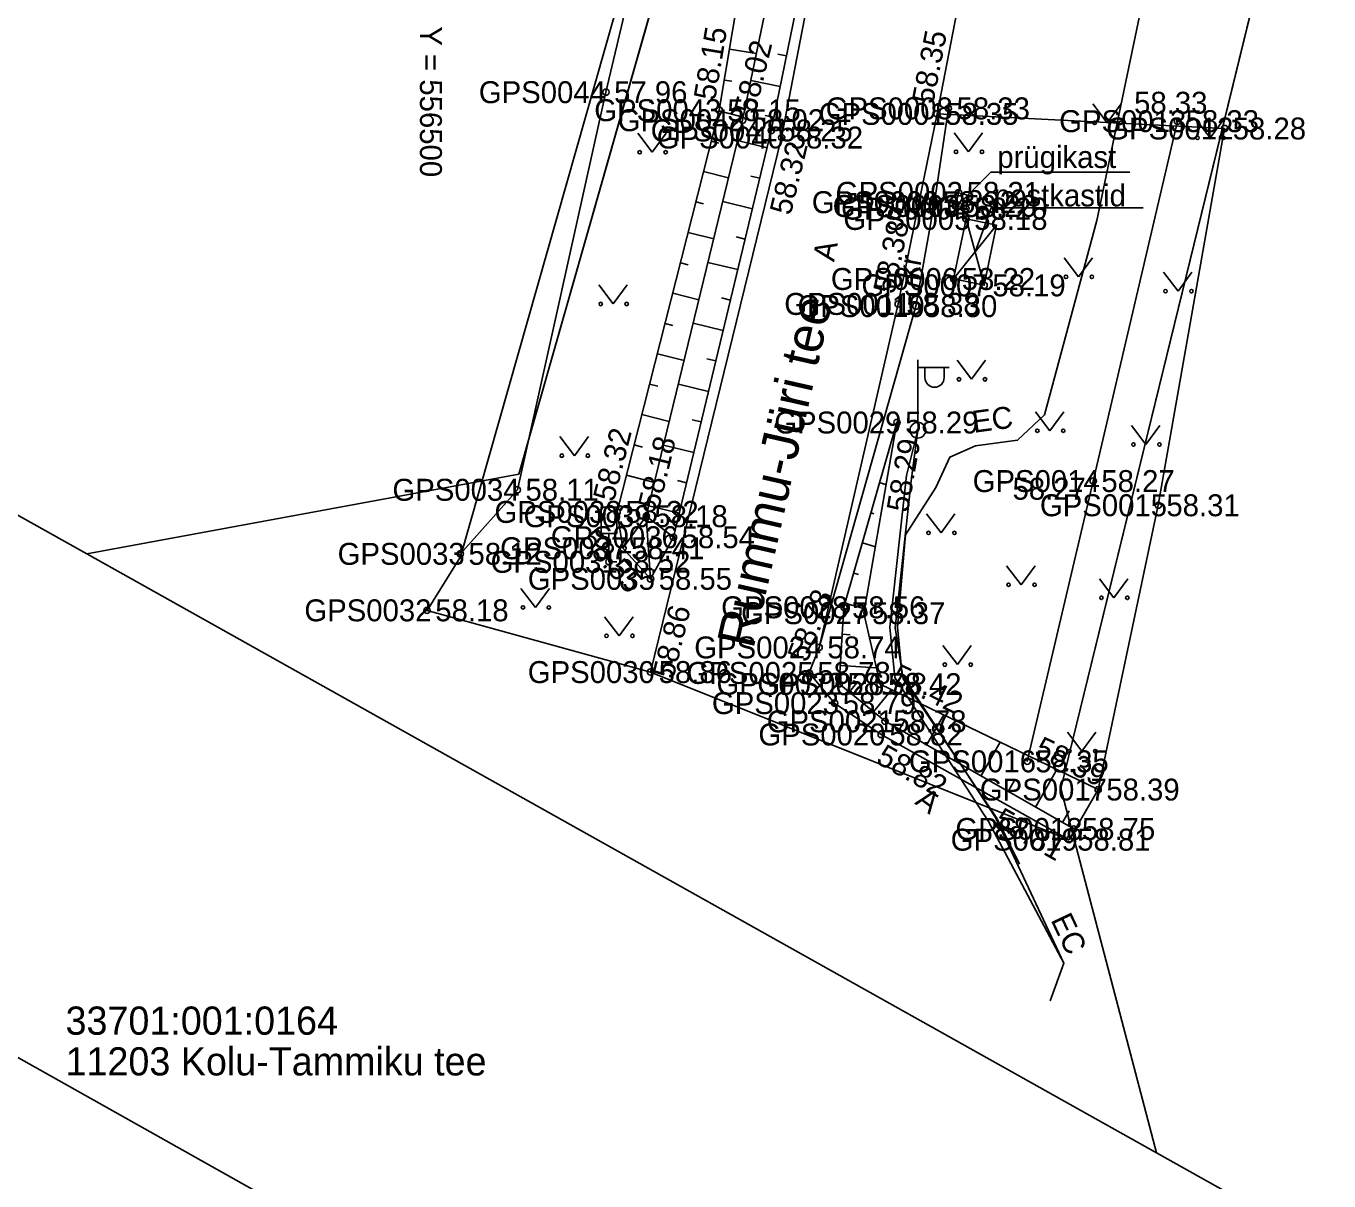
# Model space of a CAD drawing. Extents: x 551623 to 559850, y 6561220 to 6567135.
# Drawn here: x 556487.12 to 556528.73, y 6562261.02 to 6562297.89 of the extents above; entities that cross this region are included whole.
import ezdxf

# ---------------------------------------------------------------- set-up
doc = ezdxf.new("R2010")
doc.units = 0
for name, color, linetype in [('HALJASTUS', 7, 'Continuous'), ('HOONE', 7, 'Continuous'), ('HOONEDET', 7, 'Continuous'), ('KOORDPUNKT', 7, 'Continuous'), ('KORGUS-EH2000', 7, 'Continuous'), ('LIIKLUS', 7, 'Continuous'), ('MOOTKORG-EH2000', 7, 'Continuous'), ('MOOTMPUNKT', 7, 'Continuous'), ('MOOTNR', 7, 'Continuous'), ('MOOTPIIR', 7, 'Continuous'), ('MPKAABEL', 7, 'Continuous'), ('PIIR', 7, 'Continuous'), ('POST', 7, 'Continuous'), ('RAJATIS', 7, 'Continuous'), ('RELJEEF', 7, 'Continuous'), ('SITRASS', 7, 'Continuous'), ('TEE', 7, 'Continuous'), ('VORK', 7, 'Continuous')]:
    doc.layers.add(name, color=color, linetype=linetype)

msp = doc.modelspace()

# ---------------------------------------------------------------- linework, layer by layer
at = {"layer": 'HALJASTUS'}
for p, q in [((556521.184, 6562295.408), (556521.647, 6562294.802)), ((556521.647, 6562294.802), (556522.093, 6562295.408)), ((556524.47, 6562294.929), (556524.933, 6562294.323)), ((556524.933, 6562294.323), (556525.379, 6562294.929)), ((556506.653, 6562294.469), (556507.116, 6562293.862)), ((556507.116, 6562293.862), (556507.562, 6562294.469)), ((556516.756, 6562294.483), (556517.219, 6562293.876)), ((556517.219, 6562293.876), (556517.665, 6562294.483)), ((556520.268, 6562290.493), (556520.731, 6562289.886)), ((556520.731, 6562289.886), (556521.177, 6562290.493)), ((556523.446, 6562290.035), (556523.91, 6562289.429)), ((556523.91, 6562289.429), (556524.355, 6562290.035)), ((556505.41, 6562289.626), (556505.873, 6562289.019)), ((556505.873, 6562289.019), (556506.319, 6562289.626)), ((556516.851, 6562287.221), (556517.315, 6562286.614)), ((556517.315, 6562286.614), (556517.76, 6562287.221)), ((556519.352, 6562285.578), (556519.815, 6562284.971)), ((556519.815, 6562284.971), (556520.261, 6562285.578)), ((556522.423, 6562285.141), (556522.886, 6562284.534)), ((556522.886, 6562284.534), (556523.332, 6562285.141)), ((556504.167, 6562284.783), (556504.63, 6562284.176)), ((556504.63, 6562284.176), (556505.076, 6562284.783)), ((556515.876, 6562282.317), (556516.339, 6562281.71)), ((556516.339, 6562281.71), (556516.785, 6562282.317)), ((556518.436, 6562280.662), (556518.899, 6562280.056)), ((556518.899, 6562280.056), (556519.345, 6562280.662)), ((556502.924, 6562279.94), (556503.388, 6562279.333)), ((556503.388, 6562279.333), (556503.833, 6562279.94)), ((556521.399, 6562280.247), (556521.863, 6562279.64)), ((556521.863, 6562279.64), (556522.308, 6562280.247)), ((556505.593, 6562279.03), (556506.056, 6562278.424)), ((556506.056, 6562278.424), (556506.502, 6562279.03)), ((556516.398, 6562278.112), (556516.861, 6562277.505)), ((556516.861, 6562277.505), (556517.307, 6562278.112)), ((556520.376, 6562275.353), (556520.839, 6562274.746)), ((556520.839, 6562274.746), (556521.285, 6562275.353))]:
    msp.add_line(p, q, dxfattribs=at)
for points in [[(556507.588, 6562306.168), (556507.768, 6562304.76), (556505.638, 6562295.779), (556502.808, 6562283.087), (556500.987, 6562281.042)], [(556519.094, 6562274.418), (556521.2, 6562283.365), (556523.893, 6562294.854)]]:
    msp.add_lwpolyline(points, dxfattribs=at)
for centre in [(556521.246, 6562294.802), (556522.075, 6562294.802), (556524.532, 6562294.323), (556525.361, 6562294.323), (556506.715, 6562293.862), (556507.544, 6562293.862), (556516.818, 6562293.876), (556517.647, 6562293.876), (556520.33, 6562289.886), (556521.159, 6562289.886), (556523.509, 6562289.429), (556524.337, 6562289.429), (556505.472, 6562289.019), (556506.301, 6562289.019), (556516.914, 6562286.614), (556517.743, 6562286.614), (556519.414, 6562284.971), (556520.243, 6562284.971), (556522.485, 6562284.534), (556523.314, 6562284.534), (556504.229, 6562284.176), (556505.058, 6562284.176), (556515.938, 6562281.71), (556516.767, 6562281.71), (556518.498, 6562280.056), (556519.327, 6562280.056), (556521.462, 6562279.64), (556522.29, 6562279.64), (556502.987, 6562279.333), (556503.815, 6562279.333), (556505.655, 6562278.424), (556506.484, 6562278.424), (556516.46, 6562277.505), (556517.289, 6562277.505), (556520.438, 6562274.746), (556521.267, 6562274.746)]:
    msp.add_circle(centre, 0.055, dxfattribs=at)
at = {"layer": 'HOONE'}
msp.add_lwpolyline([(556517.139, 6562291.733), (556516.742, 6562289.816), (556517.719, 6562289.614), (556518.116, 6562291.531)], close=True, dxfattribs=at)
at = {"layer": 'HOONEDET'}
for p, q in [((556517.139, 6562291.733), (556517.719, 6562289.614)), ((556518.116, 6562291.531), (556516.742, 6562289.816))]:
    msp.add_line(p, q, dxfattribs=at)
at = {"layer": 'KOORDPUNKT'}
for radius in [0.25, 0.025, 0.0221, 0.0191, 0.0161, 0.0132, 0.0102, 0.00726, 0.0043]:
    msp.add_circle((556515.599, 6562284.989), radius, dxfattribs=at)
at = {"layer": 'KORGUS-EH2000'}
for centre in [(556505.638, 6562295.779), (556509.254, 6562295.204), (556510.001, 6562294.884), (556516.211, 6562295.087), (556523.893, 6562294.854), (556525.396, 6562294.619), (556511.248, 6562294.331), (556514.971, 6562289.02), (556514.932, 6562285.234), (556521.2, 6562283.365), (556502.808, 6562283.087), (556505.997, 6562282.381), (556523.277, 6562282.593), (556506.925, 6562282.244), (556500.987, 6562281.042), (556507.062, 6562280.245), (556499.926, 6562279.239), (556507.061, 6562277.268), (556512.13, 6562277.241), (556514.391, 6562276.883), (556514.428, 6562275.276), (556521.359, 6562273.518), (556520.429, 6562271.918)]:
    msp.add_circle(centre, 0.1, dxfattribs=at)
at = {"layer": 'LIIKLUS'}
for p, q in [((556505.483, 6562282.537), (556505.483, 6562281.687)), ((556505.983, 6562282.537), (556505.483, 6562282.537)), ((556505.983, 6562282.537), (556505.983, 6562281.687)), ((556505.983, 6562281.687), (556505.483, 6562281.687)), ((556505.733, 6562281.687), (556505.733, 6562280.787)), ((556505.983, 6562280.787), (556505.733, 6562280.787))]:
    msp.add_line(p, q, dxfattribs=at)
at = {"layer": 'MOOTMPUNKT'}
for centre in [(556505.638, 6562295.779), (556509.254, 6562295.204), (556516.576, 6562295.262), (556510.001, 6562294.884), (556516.211, 6562295.087), (556523.893, 6562294.854), (556510.917, 6562294.557), (556525.396, 6562294.619), (556511.248, 6562294.331), (556516.899, 6562292.566), (556516.133, 6562292.268), (556516.798, 6562292.146), (556517.139, 6562292.062), (556517.139, 6562291.733), (556516.742, 6562289.816), (556517.718, 6562289.612), (556514.971, 6562289.02), (556515.535, 6562288.95), (556514.932, 6562285.234), (556521.2, 6562283.365), (556502.808, 6562283.087), (556505.997, 6562282.381), (556523.277, 6562282.593), (556506.925, 6562282.244), (556507.794, 6562281.573), (556506.179, 6562281.221), (556500.987, 6562281.042), (556505.733, 6562280.787), (556507.062, 6562280.245), (556499.926, 6562279.239), (556513.238, 6562279.336), (556513.875, 6562279.148), (556512.448, 6562278.055), (556507.061, 6562277.268), (556512.13, 6562277.241), (556513.089, 6562276.892), (556514.391, 6562276.883), (556512.941, 6562276.277), (556514.552, 6562275.696), (556514.428, 6562275.276), (556519.094, 6562274.418), (556521.359, 6562273.518), (556520.429, 6562271.918), (556520.579, 6562272.26)]:
    msp.add_circle(centre, 0.1, dxfattribs=at)
at = {"layer": 'MOOTPIIR'}
msp.add_lwpolyline([(556512.019, 6562322.67), (556510.977, 6562315.608), (556507.768, 6562304.76), (556500.987, 6562280.942), (556499.926, 6562279.239), (556507.061, 6562277.268), (556520.429, 6562271.918), (556521.359, 6562273.518), (556523.277, 6562282.593), (556525.396, 6562294.619), (556516.211, 6562295.087), (556519.363, 6562311.375), (556521.166, 6562320.756)], dxfattribs=at)
at = {"layer": 'MPKAABEL'}
for points in [[(556515.599, 6562284.989), (556515.233, 6562283.539), (556514.701, 6562278.702), (556514.859, 6562277.091), (556517.861, 6562272.495), (556520.264, 6562267.977), (556519.825, 6562266.774)], [(556515.599, 6562284.989), (556515.389, 6562283.377), (556514.877, 6562278.676), (556515.133, 6562277.052), (556518.125, 6562272.607), (556518.841, 6562271.133)]]:
    msp.add_lwpolyline(points, dxfattribs=at)
at = {"layer": 'PIIR'}
for points in [[(556599.77, 6562739.31), (556613.6, 6562737.05), (556598.38, 6562665.28), (556582.07, 6562589.19), (556528.51, 6562329.75), (556527.9, 6562326.79), (556533.07, 6562326.41), (556532.21, 6562322.88), (556529.17, 6562310.34), (556520.17, 6562273.55), (556523.22, 6562261.92), (556489.06, 6562281.04), (556502.86, 6562283.59), (556510.45, 6562310.26), (556519.14, 6562350.21), (556529.77, 6562402.46), (556539.62, 6562450.85), (556543.81, 6562471.43), (556552.64, 6562513.89), (556561.6, 6562556.55), (556566.59, 6562580.45), (556577.04, 6562630.35), (556588.43, 6562685.07), (556593.96, 6562711.51)], [(556510.45, 6562310.26), (556502.86, 6562283.59), (556489.06, 6562281.04), (556437.1, 6562310.11), (556466.41, 6562362.5), (556491.86, 6562322.07), (556507.39, 6562315.19)], [(556619.64, 6562301.13), (556579.7, 6562230.32), (556523.22, 6562261.92), (556520.17, 6562273.55), (556529.17, 6562310.34), (556564.83, 6562309.05), (556607.77, 6562305.94)], [(556437.95, 6562207.26), (556444.89, 6562288.53), (556495.46, 6562260.13), (556498.86, 6562249.27), (556485.81, 6562190.42), (556482.55, 6562191.68), (556442.92, 6562205.7)]]:
    msp.add_lwpolyline(points, close=True, dxfattribs=at)
for points in [[(556213.62, 6562411.94), (556232.56, 6562405.55), (556232.11, 6562403.44), (556281.46, 6562387.24), (556284.87, 6562386.12), (556330.08, 6562365.46), (556374.38, 6562345.21), (556387, 6562338.15), (556437.1, 6562310.11), (556489.06, 6562281.04), (556523.22, 6562261.92), (556579.7, 6562230.32), (556650.45, 6562190.73), (556673.82, 6562177.69), (556694.17, 6562166.24)], [(556687.52, 6562153.65), (556662.03, 6562168.17), (556644.14, 6562178.32), (556639.8, 6562180.7), (556521.76, 6562245.28), (556495.46, 6562260.13), (556444.89, 6562288.53), (556379.74, 6562323.29), (556376.12, 6562325.12), (556330.04, 6562347.99), (556327.94, 6562348.96), (556306.93, 6562358.44), (556286.98, 6562366.81), (556260.76, 6562376.89), (556235.24, 6562386), (556214.75, 6562392.6)]]:
    msp.add_lwpolyline(points, dxfattribs=at)
at = {"layer": 'POST'}
for p, q in [((556515.599, 6562285.239), (556515.599, 6562287.239)), ((556515.599, 6562286.989), (556516.599, 6562286.989)), ((556515.826, 6562286.668), (556515.826, 6562286.989)), ((556516.439, 6562286.668), (556516.439, 6562286.989)), ((556515.599, 6562284.989), (556515.599, 6562284.989))]:
    msp.add_line(p, q, dxfattribs=at)
msp.add_arc((556516.133, 6562286.668), 0.306, 180, 0, dxfattribs=at)
at = {"layer": 'RAJATIS'}
for points in [[(556522.367, 6562293.226), (556517.925, 6562293.226), (556517.019, 6562292.315)], [(556522.792, 6562292.085), (556517.941, 6562292.085), (556517.429, 6562290.674)]]:
    msp.add_lwpolyline(points, dxfattribs=at)
msp.add_lwpolyline([(556516.899, 6562292.566), (556516.798, 6562292.146), (556517.139, 6562292.064), (556517.24, 6562292.484)], close=True, dxfattribs=at)
at = {"layer": 'RELJEEF'}
for p, q in [((556509.581, 6562297.154), (556510.443, 6562297.009)), ((556511.406, 6562296.94), (556511.124, 6562296.997)), ((556509.416, 6562296.167), (556509.663, 6562296.126)), ((556511.205, 6562295.96), (556510.265, 6562296.153)), ((556509.248, 6562295.182), (556510.022, 6562294.985)), ((556511.004, 6562294.98), (556510.721, 6562295.038)), ((556509.002, 6562294.212), (556509.238, 6562294.152)), ((556510.785, 6562294.005), (556509.842, 6562294.232)), ((556508.756, 6562293.243), (556509.553, 6562293.041)), ((556510.551, 6562293.033), (556510.267, 6562293.101)), ((556508.51, 6562292.274), (556508.752, 6562292.213)), ((556510.317, 6562292.06), (556509.369, 6562292.288)), ((556508.263, 6562291.305), (556509.08, 6562291.097)), ((556510.083, 6562291.088), (556509.798, 6562291.157)), ((556508.017, 6562290.336), (556508.265, 6562290.273)), ((556509.849, 6562290.116), (556508.896, 6562290.345)), ((556507.771, 6562289.366), (556508.607, 6562289.154)), ((556509.615, 6562289.144), (556509.328, 6562289.213)), ((556507.525, 6562288.397), (556507.778, 6562288.333)), ((556509.381, 6562288.171), (556508.423, 6562288.402)), ((556507.279, 6562287.428), (556508.134, 6562287.211)), ((556509.147, 6562287.199), (556508.859, 6562287.268)), ((556507.032, 6562286.459), (556507.292, 6562286.393)), ((556508.913, 6562286.227), (556507.95, 6562286.459)), ((556506.786, 6562285.489), (556507.661, 6562285.267)), ((556508.679, 6562285.255), (556508.39, 6562285.324)), ((556506.54, 6562284.52), (556506.805, 6562284.453)), ((556508.445, 6562284.282), (556507.478, 6562284.515)), ((556514.656, 6562284.273), (556514.687, 6562284.264)), ((556506.294, 6562283.551), (556507.188, 6562283.324)), ((556508.211, 6562283.31), (556507.92, 6562283.38)), ((556514.38, 6562283.312), (556514.588, 6562283.252)), ((556506.048, 6562282.582), (556506.319, 6562282.513)), ((556507.978, 6562282.338), (556507.005, 6562282.572)), ((556506.179, 6562281.221), (556506.925, 6562282.244)), ((556507.794, 6562281.573), (556506.925, 6562282.244)), ((556507.062, 6562280.245), (556506.925, 6562282.244)), ((556514.104, 6562282.35), (556514.198, 6562282.324)), ((556513.828, 6562281.389), (556514.243, 6562281.27)), ((556513.552, 6562280.428), (556513.708, 6562280.383)), ((556513.276, 6562279.467), (556513.899, 6562279.288)), ((556513.186, 6562278.474), (556513.442, 6562278.458)), ((556513.125, 6562277.476), (556514.272, 6562277.406)), ((556513.411, 6562276.629), (556513.654, 6562276.927)), ((556514.185, 6562275.996), (556514.763, 6562276.703)), ((556515.877, 6562274.94), (556516.425, 6562275.901)), ((556515.009, 6562275.436), (556515.163, 6562275.706)), ((556517.615, 6562273.95), (556518.23, 6562275.029)), ((556516.746, 6562274.445), (556516.921, 6562274.751)), ((556519.352, 6562272.959), (556520.035, 6562274.157)), ((556518.484, 6562273.454), (556518.678, 6562273.796)), ((556520.221, 6562272.464), (556520.436, 6562272.841))]:
    msp.add_line(p, q, dxfattribs=at)
for points in [[(556512.535, 6562307.559), (556513.291, 6562306.145), (556510.917, 6562294.557), (556507.794, 6562281.573), (556507.062, 6562280.245), (556506.179, 6562281.221), (556505.997, 6562282.381), (556509.254, 6562295.204), (556511.17, 6562306.616), (556511.437, 6562311.693)], [(556511.437, 6562311.693), (556512.535, 6562307.559), (556512.318, 6562306.037), (556510.001, 6562294.884), (556506.925, 6562282.244)], [(556514.932, 6562285.234), (556513.238, 6562279.336), (556513.089, 6562276.892), (556514.552, 6562275.696), (556520.579, 6562272.26)], [(556514.932, 6562285.234), (556513.875, 6562279.148), (556514.391, 6562276.883), (556521.359, 6562273.518)]]:
    msp.add_lwpolyline(points, dxfattribs=at)
at = {"layer": 'SITRASS'}
for points in [[(556516.179, 6562283.162), (556516.617, 6562284.125), (556517.438, 6562284.488), (556518.785, 6562284.668), (556519.645, 6562285.484), (556521.32, 6562291.68), (556523.001, 6562299.747)], [(556519.825, 6562266.774), (556520.264, 6562267.977), (556518.076, 6562272.622), (556515.102, 6562277.176), (556514.952, 6562278.701), (556515.21, 6562281.653), (556516.179, 6562283.162)]]:
    msp.add_lwpolyline(points, dxfattribs=at)
at = {"layer": 'TEE'}
for points in [[(556520.429, 6562271.918), (556514.428, 6562275.276), (556512.941, 6562276.277), (556512.13, 6562277.241), (556512.448, 6562278.055), (556514.971, 6562289.02), (556516.211, 6562295.087), (556519.363, 6562311.375), (556521.166, 6562320.756), (556525.686, 6562341.708), (556529.855, 6562359.91), (556534.613, 6562379.715), (556539.189, 6562401.2), (556546.01, 6562432.913), (556550.984, 6562455.145), (556556.888, 6562482.698), (556561.272, 6562503.736)], [(556510.977, 6562315.608), (556511.88, 6562314.036), (556513.276, 6562310.397), (556513.671, 6562306.895), (556511.248, 6562294.331), (556507.061, 6562277.268)], [(556512.448, 6562278.055), (556515.535, 6562288.95), (556516.133, 6562292.268), (556516.576, 6562295.262)]]:
    msp.add_lwpolyline(points, dxfattribs=at)

# ---------------------------------------------------------------- texts
at = {"layer": 'KORGUS-EH2000'}
for s, rotation, p in [(' 58.15', 80.4671, (556509.081, 6562295.232)), (' 58.02', 76.3209, (556510.341, 6562294.802)), (' 58.35', 79.0492, (556516.039, 6562295.12)), (' 58.32', 76.2108, (556511.472, 6562291.571)), (' 58.38', 78.45, (556514.8, 6562289.055)), (' 58.32', 75.7481, (556505.827, 6562282.424)), (' 58.18', 76.3209, (556507.265, 6562282.161)), (' 58.29', 80.1381, (556515.239, 6562282.084)), (' 58.55', 312.1645, (556504.609, 6562281.657)), (' 58.78', 68.6599, (556511.967, 6562277.305)), (' 58.86', 76.2108, (556507.73, 6562276.77)), (' 58.42', 334.226, (556514.467, 6562277.04)), (' 58.82', 330.7753, (556514, 6562274.512)), (' 58.39', 334.226, (556519.043, 6562274.722)), (' 58.81', 330.7753, (556517.753, 6562272.488))]:
    msp.add_text(s, height=0.7, rotation=rotation, dxfattribs=at).set_placement(p)
for s, p in [(' 57.96', (556505.638, 6562295.429)), (' 58.33', (556522.246, 6562295.092)), (' 58.28', (556525.396, 6562294.269)), (' 58.11', (556502.808, 6562282.737)), (' 58.27', (556518.364, 6562282.771)), (' 58.31', (556523.277, 6562282.243)), (' 58.12', (556500.987, 6562280.692)), (' 58.18', (556499.926, 6562278.889))]:
    msp.add_text(s, height=0.7, dxfattribs=at).set_placement(p)
at = {"layer": 'MOOTKORG-EH2000'}
for s, p in [(' 57.96', (556505.638, 6562295.429)), (' 58.15', (556509.254, 6562294.854)), (' 58.35', (556516.211, 6562294.737)), (' 58.33', (556516.576, 6562294.912)), (' 58.02', (556510.001, 6562294.534)), (' 58.25', (556510.917, 6562294.207)), (' 58.33', (556523.893, 6562294.504)), (' 58.28', (556525.396, 6562294.269)), (' 58.32', (556511.248, 6562293.981)), (' 58.21', (556516.899, 6562292.216)), (' 58.32', (556516.133, 6562291.918)), (' 58.20', (556516.798, 6562291.796)), (' 58.20', (556517.139, 6562291.712)), (' 58.18', (556517.139, 6562291.383)), (' 58.22', (556516.742, 6562289.466)), (' 58.19', (556517.718, 6562289.262)), (' 58.38', (556514.971, 6562288.67)), (' 58.30', (556515.535, 6562288.6)), (' 58.29', (556514.932, 6562284.884)), (' 58.27', (556521.2, 6562283.015)), (' 58.11', (556502.808, 6562282.737)), (' 58.31', (556523.277, 6562282.243)), (' 58.32', (556505.997, 6562282.031)), (' 58.18', (556506.925, 6562281.894)), (' 58.41', (556506.179, 6562280.871)), (' 58.54', (556507.794, 6562281.223)), (' 58.12', (556500.987, 6562280.692)), (' 58.52', (556505.733, 6562280.437)), (' 58.55', (556507.062, 6562279.895)), (' 58.18', (556499.926, 6562278.889)), (' 58.56', (556513.238, 6562278.986)), (' 58.37', (556513.875, 6562278.798)), (' 58.74', (556512.448, 6562277.705)), (' 58.86', (556507.061, 6562276.918)), (' 58.78', (556512.13, 6562276.891)), (' 58.72', (556513.089, 6562276.542)), (' 58.42', (556514.391, 6562276.533)), (' 58.79', (556512.941, 6562275.927)), (' 58.78', (556514.552, 6562275.346)), (' 58.82', (556514.428, 6562274.926)), (' 58.35', (556519.094, 6562274.068)), (' 58.39', (556521.359, 6562273.168)), (' 58.75', (556520.579, 6562271.91)), (' 58.81', (556520.429, 6562271.568))]:
    msp.add_text(s, height=0.7, dxfattribs=at).set_placement(p)
at = {"layer": 'MOOTNR'}
for s, p in [('GPS0044 ', (556501.578, 6562295.429)), ('GPS0043 ', (556505.264, 6562294.854)), ('GPS0001 ', (556512.432, 6562294.737)), ('GPS0008 ', (556512.656, 6562294.912)), ('GPS0042 ', (556506.011, 6562294.534)), ('GPS0041 ', (556507.068, 6562294.207)), ('GPS0013 ', (556520.113, 6562294.504)), ('GPS0012 ', (556521.616, 6562294.269)), ('GPS0040 ', (556507.258, 6562293.981)), ('GPS0002 ', (556512.979, 6562292.216)), ('GPS0009 ', (556512.213, 6562291.918)), ('GPS0003 ', (556512.878, 6562291.796)), ('GPS0004 ', (556513.149, 6562291.712)), ('GPS0005 ', (556513.219, 6562291.383)), ('GPS0006 ', (556512.822, 6562289.466)), ('GPS0007 ', (556513.799, 6562289.262)), ('GPS0011 ', (556511.332, 6562288.67)), ('GPS0010 ', (556511.755, 6562288.6)), ('GPS0029 ', (556511.013, 6562284.884)), ('GPS0014 ', (556517.35, 6562283.015)), ('GPS0034 ', (556498.819, 6562282.737)), ('GPS0015 ', (556519.498, 6562282.243)), ('GPS0038 ', (556502.077, 6562282.031)), ('GPS0039 ', (556503.005, 6562281.894)), ('GPS0037 ', (556502.259, 6562280.871)), ('GPS0036 ', (556503.874, 6562281.223)), ('GPS0033 ', (556497.068, 6562280.692)), ('GPS0031 ', (556501.954, 6562280.437)), ('GPS0035 ', (556503.142, 6562279.895)), ('GPS0032 ', (556496.006, 6562278.889)), ('GPS0028 ', (556509.318, 6562278.986)), ('GPS0027 ', (556509.955, 6562278.798)), ('GPS0024 ', (556508.458, 6562277.705)), ('GPS0030 ', (556503.141, 6562276.918)), ('GPS0025 ', (556508.21, 6562276.891)), ('GPS0022 ', (556509.169, 6562276.542)), ('GPS0026 ', (556510.471, 6562276.533)), ('GPS0023 ', (556509.022, 6562275.927)), ('GPS0021 ', (556510.772, 6562275.346)), ('GPS0020 ', (556510.508, 6562274.926)), ('GPS0016 ', (556515.314, 6562274.068)), ('GPS0017 ', (556517.58, 6562273.168)), ('GPS0018 ', (556516.799, 6562271.91)), ('GPS0019 ', (556516.649, 6562271.568))]:
    msp.add_text(s, height=0.7, dxfattribs=at).set_placement(p)
at = {"layer": 'PIIR'}
for s, p in [('33701:001:0164', (556488.378, 6562265.692)), ('11203 Kolu-Tammiku tee', (556488.378, 6562264.392))]:
    msp.add_text(s, height=0.9, dxfattribs=at).set_placement(p)
at = {"layer": 'RAJATIS'}
for s, p in [('prügikast', (556518.138, 6562293.363)), ('postkastid', (556518.028, 6562292.136))]:
    msp.add_text(s, height=0.7, rotation=359.9544, dxfattribs=at).set_placement(p)
at = {"layer": 'SITRASS'}
for rotation, p in [(7.5657, (556517.383, 6562284.904)), (295.1709, (556519.831, 6562269.362))]:
    msp.add_text('EC', height=0.7, rotation=rotation, dxfattribs=at).set_placement(p)
at = {"layer": 'TEE'}
for s, height, rotation, p in [('A', 0.7, 78.6513, (556512.923, 6562290.344)), ('kr', 0.7, 79.7362, (556515.598, 6562289.742)), ('Rummu-Jüri tee', 1.2, 77.2319, (556510.346, 6562277.982)), ('A', 0.7, 323.8729, (556515.475, 6562273.076))]:
    msp.add_text(s, height=height, rotation=rotation, dxfattribs=at).set_placement(p)
at = {"layer": 'VORK'}
msp.add_text('Y = 556500 ', height=0.7, rotation=270, dxfattribs=at).set_placement((556499.698, 6562297.881))

doc.saveas('drawing.dxf')
